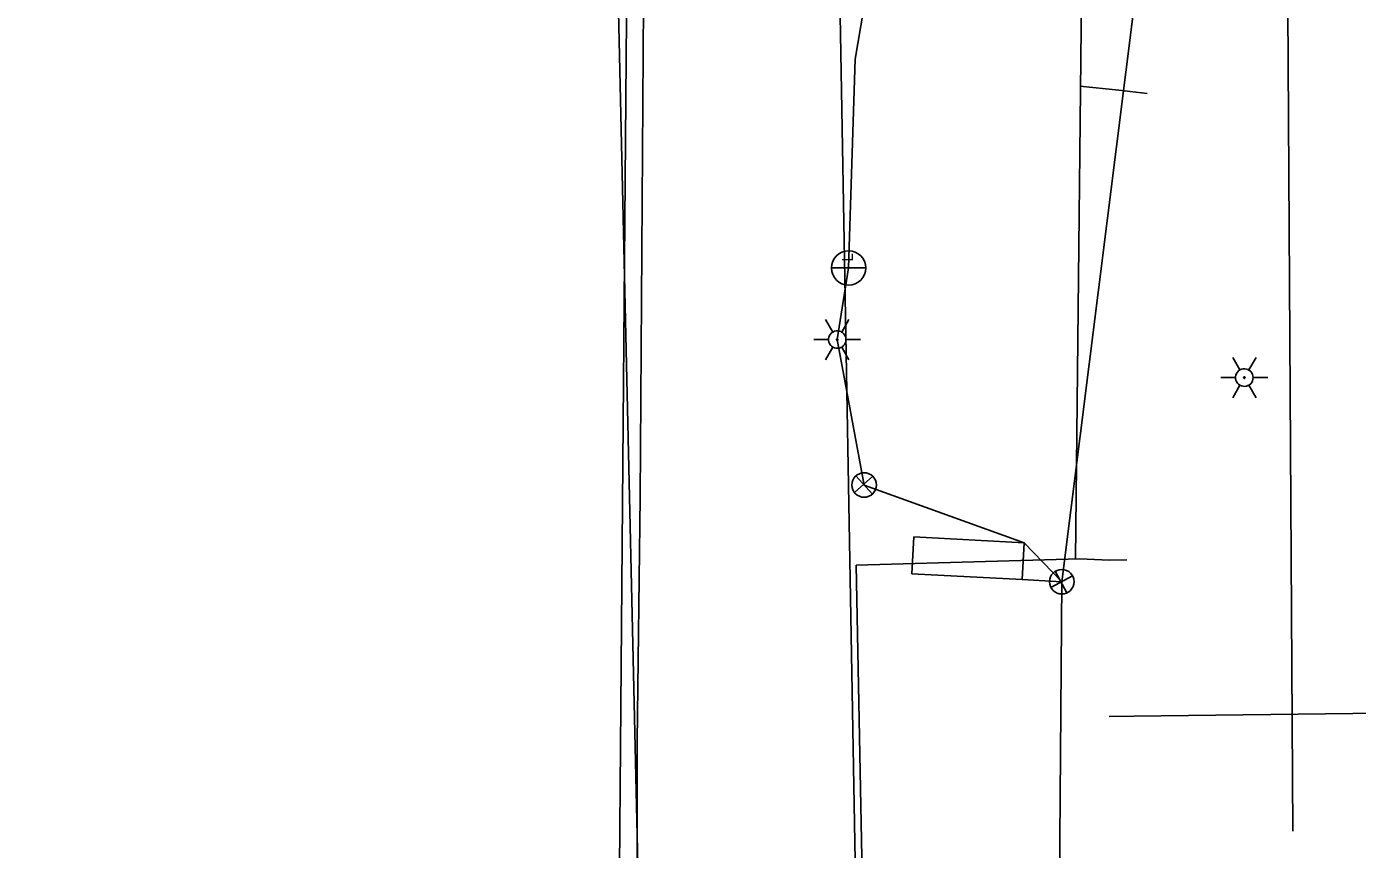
# Model space of a CAD drawing. Extents: x 596028 to 606371, y 330010 to 403088.
# Drawn here: x 604900.7 to 605117.4, y 332364 to 332498 of the extents above; entities that cross this region are included whole.
import ezdxf

# ---------------------------------------------------------------- set-up
doc = ezdxf.new("R2010")
doc.units = 0
for name, color, linetype in [('E_LTG', 7, 'Continuous'), ('E_LTG_CID', 7, 'Continuous'), ('E_SIG', 7, 'Continuous'), ('E_SIG_Conduit', 7, 'Continuous'), ('E_UTL_E_UG', 7, 'Continuous'), ('E_UTL_G_UG', 7, 'Continuous'), ('E_UTL_SAN_UG', 7, 'Continuous'), ('E_UTL_SAN_UG_MMSD', 7, 'Continuous'), ('E_UTL_W_UG', 7, 'Continuous')]:
    doc.layers.add(name, color=color, linetype=linetype)

# ---------------------------------------------------------------- blocks, each defined once
blk = doc.blocks.new('_U297')
at = {"layer": 'E_LTG'}
blk.add_lwpolyline([(0.001, -0.171), (0.001, 0.172)], dxfattribs=at)
blk.add_circle((0.001, 0), 0.171, dxfattribs=at)
blk.add_arc((0.001, 0), 0.171, 90, 270, dxfattribs=at)
blk.add_text('L', height=0.108, dxfattribs=at).set_placement((0.066, -0.042))
blk = doc.blocks.new('_U311')
at = {"layer": 'E_SIG'}
for p, q in [((-6.09, 0.4), (6.1, 0.4)), ((0, 6.1), (0, -6.1))]:
    blk.add_line(p, q, dxfattribs=at)
blk.add_circle((0, 0.01), 6.1, dxfattribs=at)
blk = doc.blocks.new('_U312')
at = {"layer": 'E_SIG'}
for p, q in [((-6.09, 0.4), (6.1, 0.4)), ((0, 6.1), (0, -6.1))]:
    blk.add_line(p, q, dxfattribs=at)
blk.add_circle((0, 0.01), 6.1, dxfattribs=at)

msp = doc.modelspace()

# ---------------------------------------------------------------- linework, layer by layer
at = {"layer": 'E_LTG'}
for points in [[(605032, 332448.27), (605030.81, 332450.33)], [(605034.14, 332447.03), (605034.12, 332447.3), (605034.04, 332447.56), (605033.91, 332447.81), (605033.75, 332448.02), (605033.54, 332448.2), (605033.31, 332448.33), (605033.05, 332448.42), (605032.78, 332448.46), (605032.51, 332448.45), (605032.25, 332448.38), (605032, 332448.27), (605031.78, 332448.11), (605031.59, 332447.92), (605031.44, 332447.69), (605031.34, 332447.44), (605031.29, 332447.17), (605031.29, 332446.9), (605031.34, 332446.63), (605031.44, 332446.38), (605031.59, 332446.15), (605031.78, 332445.95), (605032, 332445.8), (605032.25, 332445.68), (605032.51, 332445.62), (605032.78, 332445.61), (605033.05, 332445.64), (605033.31, 332445.73), (605033.54, 332445.87), (605033.75, 332446.05), (605033.91, 332446.26), (605034.04, 332446.5), (605034.12, 332446.76), (605034.14, 332447.03)], [(605034.14, 332447.03), (605034.12, 332447.3), (605034.04, 332447.56), (605033.91, 332447.81), (605033.75, 332448.02), (605033.54, 332448.2), (605033.31, 332448.33), (605033.05, 332448.42), (605032.78, 332448.46), (605032.51, 332448.45), (605032.25, 332448.38), (605032, 332448.27), (605031.78, 332448.11), (605031.59, 332447.92), (605031.44, 332447.69), (605031.34, 332447.44), (605031.29, 332447.17), (605031.29, 332446.9), (605031.34, 332446.63), (605031.44, 332446.38), (605031.59, 332446.15), (605031.78, 332445.95), (605032, 332445.8), (605032.25, 332445.68), (605032.51, 332445.62), (605032.78, 332445.61), (605033.05, 332445.64), (605033.31, 332445.73), (605033.54, 332445.87), (605033.75, 332446.05), (605033.91, 332446.26), (605034.04, 332446.5), (605034.12, 332446.76), (605034.14, 332447.03)], [(605034.14, 332447.03), (605034.12, 332447.3), (605034.04, 332447.56), (605033.91, 332447.81), (605033.75, 332448.02), (605033.54, 332448.2), (605033.31, 332448.33), (605033.05, 332448.42), (605032.78, 332448.46), (605032.51, 332448.45), (605032.25, 332448.38), (605032, 332448.27), (605031.78, 332448.11), (605031.59, 332447.92), (605031.44, 332447.69), (605031.34, 332447.44), (605031.29, 332447.17), (605031.29, 332446.9), (605031.34, 332446.63), (605031.44, 332446.38), (605031.59, 332446.15), (605031.78, 332445.95), (605032, 332445.8), (605032.25, 332445.68), (605032.51, 332445.62), (605032.78, 332445.61), (605033.05, 332445.64), (605033.31, 332445.73), (605033.54, 332445.87), (605033.75, 332446.05), (605033.91, 332446.26), (605034.04, 332446.5), (605034.12, 332446.76), (605034.14, 332447.03)], [(605033.43, 332448.27), (605034.62, 332450.33)], [(605028.9, 332447.03), (605031.28, 332447.03)], [(605032.83, 332447.03), (605032.83, 332447.06), (605032.82, 332447.08), (605032.81, 332447.1), (605032.8, 332447.12), (605032.78, 332447.13), (605032.76, 332447.14), (605032.74, 332447.15), (605032.72, 332447.15), (605032.7, 332447.15), (605032.67, 332447.15), (605032.65, 332447.14), (605032.63, 332447.12), (605032.62, 332447.11), (605032.61, 332447.09), (605032.6, 332447.07), (605032.59, 332447.04), (605032.59, 332447.02), (605032.6, 332447), (605032.61, 332446.98), (605032.62, 332446.96), (605032.63, 332446.94), (605032.65, 332446.93), (605032.67, 332446.92), (605032.7, 332446.92), (605032.72, 332446.91), (605032.74, 332446.92), (605032.76, 332446.93), (605032.78, 332446.94), (605032.8, 332446.95), (605032.81, 332446.97), (605032.82, 332446.99), (605032.83, 332447.01), (605032.83, 332447.03)], [(605034.14, 332447.03), (605036.52, 332447.03)], [(605030.81, 332443.73), (605032, 332445.8)], [(605034.62, 332443.73), (605033.43, 332445.8)], [(605098.31, 332442.08), (605097.12, 332444.14)], [(605099.74, 332442.08), (605100.93, 332444.14)], [(605100.45, 332440.84), (605100.42, 332441.11), (605100.35, 332441.37), (605100.22, 332441.61), (605100.06, 332441.83), (605099.85, 332442), (605099.61, 332442.14), (605099.36, 332442.23), (605099.09, 332442.27), (605098.82, 332442.25), (605098.55, 332442.19), (605098.31, 332442.08), (605098.09, 332441.92), (605097.9, 332441.72), (605097.75, 332441.49), (605097.65, 332441.24), (605097.6, 332440.97), (605097.6, 332440.7), (605097.65, 332440.44), (605097.75, 332440.18), (605097.9, 332439.96), (605098.09, 332439.76), (605098.31, 332439.6), (605098.55, 332439.49), (605098.82, 332439.42), (605099.09, 332439.41), (605099.36, 332439.45), (605099.61, 332439.54), (605099.85, 332439.67), (605100.06, 332439.85), (605100.22, 332440.07), (605100.35, 332440.31), (605100.42, 332440.57), (605100.45, 332440.84)], [(605100.45, 332440.84), (605100.42, 332441.11), (605100.35, 332441.37), (605100.22, 332441.61), (605100.06, 332441.83), (605099.85, 332442), (605099.61, 332442.14), (605099.36, 332442.23), (605099.09, 332442.27), (605098.82, 332442.25), (605098.55, 332442.19), (605098.31, 332442.08), (605098.09, 332441.92), (605097.9, 332441.72), (605097.75, 332441.49), (605097.65, 332441.24), (605097.6, 332440.97), (605097.6, 332440.7), (605097.65, 332440.44), (605097.75, 332440.18), (605097.9, 332439.96), (605098.09, 332439.76), (605098.31, 332439.6), (605098.55, 332439.49), (605098.82, 332439.42), (605099.09, 332439.41), (605099.36, 332439.45), (605099.61, 332439.54), (605099.85, 332439.67), (605100.06, 332439.85), (605100.22, 332440.07), (605100.35, 332440.31), (605100.42, 332440.57), (605100.45, 332440.84)], [(605100.45, 332440.84), (605100.42, 332441.11), (605100.35, 332441.37), (605100.22, 332441.61), (605100.06, 332441.83), (605099.85, 332442), (605099.61, 332442.14), (605099.36, 332442.23), (605099.09, 332442.27), (605098.82, 332442.25), (605098.55, 332442.19), (605098.31, 332442.08), (605098.09, 332441.92), (605097.9, 332441.72), (605097.75, 332441.49), (605097.65, 332441.24), (605097.6, 332440.97), (605097.6, 332440.7), (605097.65, 332440.44), (605097.75, 332440.18), (605097.9, 332439.96), (605098.09, 332439.76), (605098.31, 332439.6), (605098.55, 332439.49), (605098.82, 332439.42), (605099.09, 332439.41), (605099.36, 332439.45), (605099.61, 332439.54), (605099.85, 332439.67), (605100.06, 332439.85), (605100.22, 332440.07), (605100.35, 332440.31), (605100.42, 332440.57), (605100.45, 332440.84)], [(605095.21, 332440.84), (605097.59, 332440.84)], [(605099.14, 332440.84), (605099.14, 332440.86), (605099.13, 332440.88), (605099.12, 332440.9), (605099.11, 332440.92), (605099.09, 332440.94), (605099.07, 332440.95), (605099.05, 332440.95), (605099.03, 332440.96), (605099, 332440.96), (605098.98, 332440.95), (605098.96, 332440.94), (605098.94, 332440.93), (605098.93, 332440.91), (605098.92, 332440.89), (605098.91, 332440.87), (605098.9, 332440.85), (605098.9, 332440.83), (605098.91, 332440.81), (605098.92, 332440.78), (605098.93, 332440.77), (605098.94, 332440.75), (605098.96, 332440.74), (605098.98, 332440.73), (605099, 332440.72), (605099.03, 332440.72), (605099.05, 332440.72), (605099.07, 332440.73), (605099.09, 332440.74), (605099.11, 332440.76), (605099.12, 332440.77), (605099.13, 332440.79), (605099.14, 332440.82), (605099.14, 332440.84)], [(605100.45, 332440.84), (605102.83, 332440.84)], [(605097.12, 332437.54), (605098.31, 332439.6)], [(605100.93, 332437.54), (605099.74, 332439.6)]]:
    msp.add_lwpolyline(points, dxfattribs=at)
at = {"layer": 'E_LTG_CID'}
for points in [[(604931.85, 331581.07), (604937.27, 331603.67), (604947.8, 331650.94), (604952, 331678.28), (604955.83, 331701.76), (604989.48, 331966.47), (604996.27, 332242.26), (604998.49, 332512.59), (605000.29, 332783.81), (605002.15, 332931.75), (605000.64, 332964.83), (605000.69, 332966.2), (605002.17, 333011.44), (605003.78, 333073.37), (605005.15, 333128.46), (605004.43, 333142.5)], [(605034.55, 332458.7), (605035.65, 332492.74), (605053.66, 332598.79), (605055.1, 332624.32)], [(605037.09, 332423.34), (605032.71, 332447.03), (605034.55, 332458.7)]]:
    msp.add_lwpolyline(points, dxfattribs=at)
at = {"layer": 'E_SIG_Conduit'}
for p, q in [((605044.84, 332408.89), (605045.16, 332414.88)), ((605063.14, 332413.92), (605045.16, 332414.88)), ((605062.82, 332407.93), (605063.14, 332413.92)), ((605062.82, 332407.93), (605044.84, 332408.89)), ((605062.82, 332407.93), (605069.29, 332407.59))]:
    msp.add_line(p, q, dxfattribs=at)
msp.add_lwpolyline([(605037.09, 332423.34), (605063.14, 332413.92), (605069.29, 332407.59), (605085.64, 332537.82), (605097.6, 332661.29)], dxfattribs=at)
at = {"layer": 'E_UTL_E_UG'}
msp.add_lwpolyline([(605060.47, 331707.24), (605067.75, 331788.52), (605068.77, 331809.24), (605068.42, 331863), (605066.58, 332057.11), (605069.29, 332407.59)], dxfattribs=at)
at = {"layer": 'E_UTL_G_UG'}
for points in [[(605106.93, 332366.96), (605105.02, 332679.56)], [(604999.13, 332234.39), (604999.86, 332312.33), (605000.09, 332338.31), (605000.11, 332381.53), (605000.58, 332421.33), (605001.25, 332517.82), (605001.72, 332543.05), (605001.99, 332582.9), (605009.14, 332588.51), (605017.08, 332595.02), (605025.17, 332603.98), (605053.2, 332636.73), (605068.82, 332651.42), (605069.91, 332651.64), (605092.37, 332651), (605098.99, 332656), (605103.96, 332660.87), (605106.76, 332663.11), (605116.6, 332673.18), (605136.39, 332673.6), (605163.97, 332673.14), (605215.25, 332672.77), (605447.16, 332669.14)], [(605077.01, 332385.6), (605081, 332385.66)], [(605081, 332385.66), (605121.14, 332386.18)]]:
    msp.add_lwpolyline(points, dxfattribs=at)
at = {"layer": 'E_UTL_SAN_UG'}
msp.add_line((605035.68, 332357.68), (605030.9, 332627.6), dxfattribs=at)
at = {"layer": 'E_UTL_SAN_UG_MMSD'}
msp.add_line((605001.66, 332297.25), (604992.09, 332721.29), dxfattribs=at)
at = {"layer": 'E_UTL_W_UG'}
msp.add_line((605071.54, 332411.3), (605073.83, 332625.15), dxfattribs=at)
for points in [[(605083.19, 332487.13), (605078.56, 332487.66), (605072.22, 332488.31)], [(604662.85, 330776.78), (604719.99, 330861.17), (604771.51, 330900.13), (604792.62, 330926.22), (604804.59, 330947.13), (605054.68, 331381.7), (605055.13, 331442.45), (605044.65, 331474.36), (605047.01, 331851.63), (605038.36, 332278.66), (605035.8, 332410.28), (605072.23, 332411.32), (605076.98, 332411.12), (605079.88, 332411.16)]]:
    msp.add_lwpolyline(points, dxfattribs=at)

# ---------------------------------------------------------------- block references
at = {"layer": 'E_SIG', "xscale": 16.40416666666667, "yscale": 16.40416666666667, "rotation": 89.99999999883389}
msp.add_blockref('_U297', (605034.56, 332458.69), dxfattribs=at)
at = {"layer": 'E_SIG_Conduit', "xscale": 0.32808333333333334, "yscale": 0.32808333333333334}
for name, p, rotation in [('_U312', (605037.09, 332423.34), 41.83625689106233), ('_U311', (605069.29, 332407.59), 118.0846575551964)]:
    msp.add_blockref(name, p, dxfattribs=dict(at, rotation=rotation))

doc.saveas('drawing.dxf')
